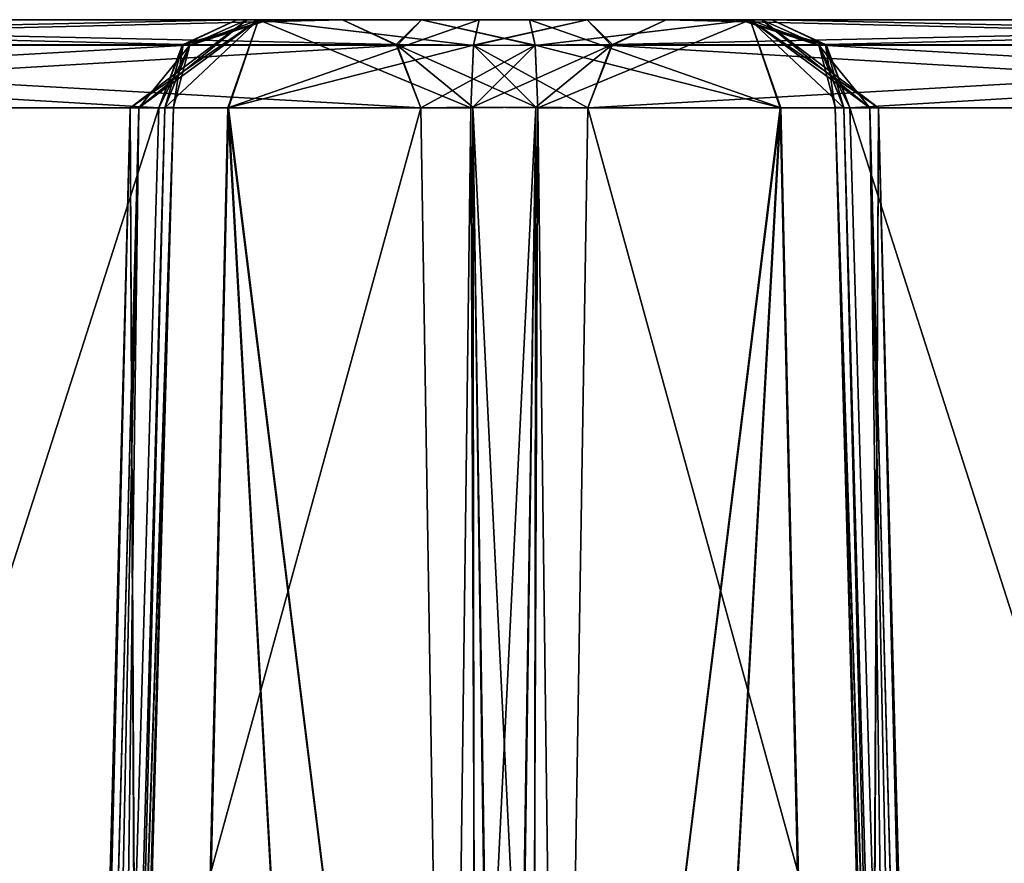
# Model space of a CAD drawing. Header units: inches. Extents: x -9.1 to 9.1, y -1.6 to 4.3.
# Tile 410 of 656: x -6.661 to -6.334, y 0.57 to 0.85. Entities that reach past the tile are written whole.
import ezdxf

# ---------------------------------------------------------------- set-up
doc = ezdxf.new("R2010")
doc.units = ezdxf.units.IN
doc.header["$LTSCALE"] = 65.185185
doc.header["$MEASUREMENT"] = 0
for name, color, linetype in [('6391', 7, 'CONTINUOUS'), ('6392', 7, 'CONTINUOUS'), ('6393', 7, 'CONTINUOUS'), ('6394', 7, 'CONTINUOUS'), ('6395', 7, 'CONTINUOUS'), ('6396', 7, 'CONTINUOUS'), ('6397', 7, 'CONTINUOUS'), ('6398', 7, 'CONTINUOUS'), ('6399', 7, 'CONTINUOUS'), ('6400', 7, 'CONTINUOUS'), ('6405', 7, 'CONTINUOUS'), ('6411', 7, 'CONTINUOUS'), ('6412', 7, 'CONTINUOUS'), ('6450', 7, 'CONTINUOUS'), ('6451', 7, 'CONTINUOUS'), ('6452', 7, 'CONTINUOUS'), ('6453', 7, 'CONTINUOUS'), ('6454', 7, 'CONTINUOUS'), ('6455', 7, 'CONTINUOUS'), ('6456', 7, 'CONTINUOUS'), ('6457', 7, 'CONTINUOUS'), ('6458', 7, 'CONTINUOUS'), ('6473', 7, 'CONTINUOUS'), ('6474', 7, 'CONTINUOUS'), ('6475', 7, 'CONTINUOUS'), ('6476', 7, 'CONTINUOUS'), ('6477', 7, 'CONTINUOUS'), ('6478', 7, 'CONTINUOUS'), ('6479', 7, 'CONTINUOUS'), ('6480', 7, 'CONTINUOUS'), ('6481', 7, 'CONTINUOUS'), ('6496', 7, 'CONTINUOUS'), ('6497', 7, 'CONTINUOUS'), ('6520', 7, 'CONTINUOUS'), ('6521', 7, 'CONTINUOUS'), ('6522', 7, 'CONTINUOUS'), ('6523', 7, 'CONTINUOUS'), ('6524', 7, 'CONTINUOUS'), ('6525', 7, 'CONTINUOUS'), ('6526', 7, 'CONTINUOUS'), ('6527', 7, 'CONTINUOUS')]:
    doc.layers.add(name, color=color, linetype=linetype)

msp = doc.modelspace()

# ---------------------------------------------------------------- linework, layer by layer
at = {"layer": '6391', "linetype": 'Continuous'}
for points in [[(-6.35102, -0.355, 1.70493), (-6.02776, 0.82079, 1.08346), (-6.38527, 0.82079, 1.70268), (-6.35102, -0.355, 1.70493)], [(-6.35102, -0.355, 1.70493), (-6.00869, -0.355, 1.112), (-6.02776, 0.82079, 1.08346), (-6.35102, -0.355, 1.70493)]]:
    msp.add_3dface(points, dxfattribs=at)
at = {"layer": '6392', "linetype": 'Continuous'}
for points in [[(-6.39338, 0.84179, 1.69799), (-6.05374, 0.85, 1.06846), (-6.41124, 0.85, 1.68768), (-6.39338, 0.84179, 1.69799)], [(-6.0356, 0.84148, 1.07893), (-6.05374, 0.85, 1.06846), (-6.39338, 0.84179, 1.69799), (-6.0356, 0.84148, 1.07893)], [(-6.38527, 0.82079, 1.70268), (-6.0356, 0.84148, 1.07893), (-6.39338, 0.84179, 1.69799), (-6.38527, 0.82079, 1.70268)], [(-6.02776, 0.82079, 1.08346), (-6.0356, 0.84148, 1.07893), (-6.38527, 0.82079, 1.70268), (-6.02776, 0.82079, 1.08346)]]:
    msp.add_3dface(points, dxfattribs=at)
at = {"layer": '6393', "linetype": 'Continuous'}
for points in [[(-6.39338, 0.84179, 1.69799), (-6.41124, 0.85, 1.68768), (-6.42186, 0.85, 1.7241), (-6.39338, 0.84179, 1.69799)], [(-6.39554, 0.84149, 1.75251), (-6.39338, 0.84179, 1.69799), (-6.42186, 0.85, 1.7241), (-6.39554, 0.84149, 1.75251)], [(-6.41453, 0.85, 1.76132), (-6.39554, 0.84149, 1.75251), (-6.42186, 0.85, 1.7241), (-6.41453, 0.85, 1.76132)], [(-6.38732, 0.82079, 1.7487), (-6.39338, 0.84179, 1.69799), (-6.39554, 0.84149, 1.75251), (-6.38732, 0.82079, 1.7487)], [(-6.38527, 0.82079, 1.70268), (-6.39338, 0.84179, 1.69799), (-6.39017, 0.82094, 1.72552), (-6.38527, 0.82079, 1.70268)], [(-6.39338, 0.84179, 1.69799), (-6.38732, 0.82079, 1.7487), (-6.39017, 0.82094, 1.72552), (-6.39338, 0.84179, 1.69799)]]:
    msp.add_3dface(points, dxfattribs=at)
at = {"layer": '6394', "linetype": 'Continuous'}
for points in [[(-6.35753, -0.3552, 1.72568), (-6.35102, -0.355, 1.70493), (-6.39017, 0.82094, 1.72552), (-6.35753, -0.3552, 1.72568)], [(-6.35102, -0.355, 1.70493), (-6.38527, 0.82079, 1.70268), (-6.39017, 0.82094, 1.72552), (-6.35102, -0.355, 1.70493)], [(-6.38732, 0.82079, 1.7487), (-6.35753, -0.3552, 1.72568), (-6.39017, 0.82094, 1.72552), (-6.38732, 0.82079, 1.7487)], [(-6.35753, -0.3552, 1.72568), (-6.38732, 0.82079, 1.7487), (-6.37085, 0.2322, 1.74793), (-6.35753, -0.3552, 1.72568)]]:
    msp.add_3dface(points, dxfattribs=at)
at = {"layer": '6395', "linetype": 'Continuous'}
for points in [[(-6.48893, 0.82079, 1.92469), (-6.48136, 0.2322, 1.93935), (-6.40821, 0.82079, 1.88465), (-6.48893, 0.82079, 1.92469)], [(-6.48136, 0.2322, 1.93935), (-6.47384, -0.355, 1.95375), (-6.40821, 0.82079, 1.88465), (-6.48136, 0.2322, 1.93935)], [(-6.47384, -0.355, 1.95375), (-6.38126, -0.355, 1.90061), (-6.40821, 0.82079, 1.88465), (-6.47384, -0.355, 1.95375)], [(-6.38126, -0.355, 1.90061), (-6.37579, 0.82079, 1.80097), (-6.40821, 0.82079, 1.88465), (-6.38126, -0.355, 1.90061)], [(-6.37085, 0.2322, 1.74793), (-6.38732, 0.82079, 1.7487), (-6.37871, 0.82079, 1.77421), (-6.37085, 0.2322, 1.74793)], [(-6.38126, -0.355, 1.90061), (-6.345, -0.355, 1.80059), (-6.37579, 0.82079, 1.80097), (-6.38126, -0.355, 1.90061)], [(-6.34749, -0.355, 1.77328), (-6.35461, -0.355, 1.74724), (-6.37871, 0.82079, 1.77421), (-6.34749, -0.355, 1.77328)], [(-6.35461, -0.355, 1.74724), (-6.37085, 0.2322, 1.74793), (-6.37871, 0.82079, 1.77421), (-6.35461, -0.355, 1.74724)], [(-6.37579, 0.82079, 1.80097), (-6.34749, -0.355, 1.77328), (-6.37871, 0.82079, 1.77421), (-6.37579, 0.82079, 1.80097)], [(-6.345, -0.355, 1.80059), (-6.34749, -0.355, 1.77328), (-6.37579, 0.82079, 1.80097), (-6.345, -0.355, 1.80059)]]:
    msp.add_3dface(points, dxfattribs=at)
at = {"layer": '6396', "linetype": 'Continuous'}
for points in [[(-6.48974, 0.8415, 1.91566), (-6.40821, 0.82079, 1.88465), (-6.49161, 0.85, 1.89482), (-6.48974, 0.8415, 1.91566)], [(-6.49161, 0.85, 1.89482), (-6.40821, 0.82079, 1.88465), (-6.41844, 0.85, 1.84807), (-6.49161, 0.85, 1.89482)], [(-6.38732, 0.82079, 1.7487), (-6.39554, 0.84149, 1.75251), (-6.41844, 0.85, 1.84807), (-6.38732, 0.82079, 1.7487)], [(-6.37871, 0.82079, 1.77421), (-6.38732, 0.82079, 1.7487), (-6.41844, 0.85, 1.84807), (-6.37871, 0.82079, 1.77421)], [(-6.39554, 0.84149, 1.75251), (-6.41453, 0.85, 1.76132), (-6.41844, 0.85, 1.84807), (-6.39554, 0.84149, 1.75251)], [(-6.37579, 0.82079, 1.80097), (-6.37871, 0.82079, 1.77421), (-6.41844, 0.85, 1.84807), (-6.37579, 0.82079, 1.80097)], [(-6.40821, 0.82079, 1.88465), (-6.37579, 0.82079, 1.80097), (-6.41844, 0.85, 1.84807), (-6.40821, 0.82079, 1.88465)], [(-6.48893, 0.82079, 1.92469), (-6.40821, 0.82079, 1.88465), (-6.48974, 0.8415, 1.91566), (-6.48893, 0.82079, 1.92469)]]:
    msp.add_3dface(points, dxfattribs=at)
at = {"layer": '6397', "linetype": 'Continuous'}
for points in [[(-6.55374, 0.85, 1.93449), (-6.5356, 0.84148, 1.94496), (-6.5275, 0.85, 1.90709), (-6.55374, 0.85, 1.93449)], [(-6.5356, 0.84148, 1.94496), (-6.48974, 0.8415, 1.91566), (-6.5275, 0.85, 1.90709), (-6.5356, 0.84148, 1.94496)], [(-6.48974, 0.8415, 1.91566), (-6.49161, 0.85, 1.89482), (-6.5275, 0.85, 1.90709), (-6.48974, 0.8415, 1.91566)], [(-6.52776, 0.82079, 1.94948), (-6.48974, 0.8415, 1.91566), (-6.5356, 0.84148, 1.94496), (-6.52776, 0.82079, 1.94948)], [(-6.48974, 0.8415, 1.91566), (-6.52776, 0.82079, 1.94948), (-6.51043, 0.82094, 1.93382), (-6.48974, 0.8415, 1.91566)], [(-6.48893, 0.82079, 1.92469), (-6.48974, 0.8415, 1.91566), (-6.51043, 0.82094, 1.93382), (-6.48893, 0.82079, 1.92469)]]:
    msp.add_3dface(points, dxfattribs=at)
at = {"layer": '6398', "linetype": 'Continuous'}
for points in [[(-6.52776, 0.82079, 1.94948), (-6.50869, -0.355, 1.97802), (-6.51043, 0.82094, 1.93382), (-6.52776, 0.82079, 1.94948)], [(-6.50869, -0.355, 1.97802), (-6.4928, -0.35515, 1.96332), (-6.51043, 0.82094, 1.93382), (-6.50869, -0.355, 1.97802)], [(-6.4928, -0.35515, 1.96332), (-6.48136, 0.2322, 1.93935), (-6.51043, 0.82094, 1.93382), (-6.4928, -0.35515, 1.96332)], [(-6.48136, 0.2322, 1.93935), (-6.48893, 0.82079, 1.92469), (-6.51043, 0.82094, 1.93382), (-6.48136, 0.2322, 1.93935)]]:
    msp.add_3dface(points, dxfattribs=at)
at = {"layer": '6399', "linetype": 'Continuous'}
for points in [[(-6.85102, -0.355, 2.57095), (-6.52776, 0.82079, 1.94948), (-6.88527, 0.82079, 2.5687), (-6.85102, -0.355, 2.57095)], [(-6.85102, -0.355, 2.57095), (-6.50869, -0.355, 1.97802), (-6.52776, 0.82079, 1.94948), (-6.85102, -0.355, 2.57095)]]:
    msp.add_3dface(points, dxfattribs=at)
at = {"layer": '6400', "linetype": 'Continuous'}
for points in [[(-6.89338, 0.84179, 2.56402), (-6.55374, 0.85, 1.93449), (-6.91124, 0.85, 2.55371), (-6.89338, 0.84179, 2.56402)], [(-6.5356, 0.84148, 1.94496), (-6.55374, 0.85, 1.93449), (-6.89338, 0.84179, 2.56402), (-6.5356, 0.84148, 1.94496)], [(-6.88527, 0.82079, 2.5687), (-6.5356, 0.84148, 1.94496), (-6.89338, 0.84179, 2.56402), (-6.88527, 0.82079, 2.5687)], [(-6.52776, 0.82079, 1.94948), (-6.5356, 0.84148, 1.94496), (-6.88527, 0.82079, 2.5687), (-6.52776, 0.82079, 1.94948)]]:
    msp.add_3dface(points, dxfattribs=at)
at = {"layer": '6405', "linetype": 'Continuous'}
for points in [[(-6.91124, 0.85, 2.55371), (-6.55374, 0.85, 1.93449), (-6.94626, 0.85, 2.53349), (-6.91124, 0.85, 2.55371)], [(-6.94626, 0.85, 2.53349), (-6.55374, 0.85, 1.93449), (-6.58876, 0.85, 1.91427), (-6.94626, 0.85, 2.53349)], [(-6.94626, 0.85, -2.53154), (-6.58876, 0.85, -1.91232), (-6.55374, 0.85, -1.93254), (-6.94626, 0.85, -2.53154)], [(-6.91124, 0.85, -2.55176), (-6.94626, 0.85, -2.53154), (-6.55374, 0.85, -1.93254), (-6.91124, 0.85, -2.55176)], [(-6.5275, 0.85, 1.90709), (-6.49161, 0.85, 1.89482), (-6.58876, 0.85, 1.91427), (-6.5275, 0.85, 1.90709)], [(-6.58876, 0.85, 1.91427), (-6.49161, 0.85, 1.89482), (-6.57814, 0.85, 1.87785), (-6.58876, 0.85, 1.91427)], [(-6.55374, 0.85, 1.93449), (-6.5275, 0.85, 1.90709), (-6.58876, 0.85, 1.91427), (-6.55374, 0.85, 1.93449)], [(-6.58876, 0.85, -1.91232), (-6.57814, 0.85, -1.8759), (-6.5275, 0.85, -1.90514), (-6.58876, 0.85, -1.91232)], [(-6.55374, 0.85, -1.93254), (-6.58876, 0.85, -1.91232), (-6.5275, 0.85, -1.90514), (-6.55374, 0.85, -1.93254)], [(-6.41844, 0.85, 1.84807), (-6.41453, 0.85, 1.76132), (-6.58547, 0.85, 1.84063), (-6.41844, 0.85, 1.84807)], [(-6.58547, 0.85, 1.84063), (-6.41453, 0.85, 1.76132), (-6.58156, 0.85, 1.75388), (-6.58547, 0.85, 1.84063)], [(-6.57814, 0.85, 1.87785), (-6.41844, 0.85, 1.84807), (-6.58547, 0.85, 1.84063), (-6.57814, 0.85, 1.87785)], [(-6.58547, 0.85, -1.83868), (-6.58156, 0.85, -1.75194), (-6.41453, 0.85, -1.75937), (-6.58547, 0.85, -1.83868)], [(-6.57814, 0.85, -1.8759), (-6.58547, 0.85, -1.83868), (-6.41844, 0.85, -1.84611), (-6.57814, 0.85, -1.8759)], [(-6.41844, 0.85, -1.84611), (-6.58547, 0.85, -1.83868), (-6.41453, 0.85, -1.75937), (-6.41844, 0.85, -1.84611)], [(-6.41453, 0.85, 1.76132), (-6.42186, 0.85, 1.7241), (-6.58156, 0.85, 1.75388), (-6.41453, 0.85, 1.76132)], [(-6.58156, 0.85, 1.75388), (-6.42186, 0.85, 1.7241), (-6.50839, 0.85, 1.70713), (-6.58156, 0.85, 1.75388)], [(-6.58156, 0.85, -1.75194), (-6.50839, 0.85, -1.70518), (-6.42186, 0.85, -1.72215), (-6.58156, 0.85, -1.75194)], [(-6.41453, 0.85, -1.75937), (-6.58156, 0.85, -1.75194), (-6.42186, 0.85, -1.72215), (-6.41453, 0.85, -1.75937)], [(-6.49161, 0.85, 1.89482), (-6.41844, 0.85, 1.84807), (-6.57814, 0.85, 1.87785), (-6.49161, 0.85, 1.89482)], [(-6.5275, 0.85, -1.90514), (-6.57814, 0.85, -1.8759), (-6.49161, 0.85, -1.89287), (-6.5275, 0.85, -1.90514)], [(-6.49161, 0.85, -1.89287), (-6.57814, 0.85, -1.8759), (-6.41844, 0.85, -1.84611), (-6.49161, 0.85, -1.89287)], [(-6.42186, 0.85, 1.7241), (-6.41124, 0.85, 1.68768), (-6.50839, 0.85, 1.70713), (-6.42186, 0.85, 1.7241)], [(-6.50839, 0.85, 1.70713), (-6.41124, 0.85, 1.68768), (-6.4725, 0.85, 1.69486), (-6.50839, 0.85, 1.70713)], [(-6.50839, 0.85, -1.70518), (-6.4725, 0.85, -1.69291), (-6.42186, 0.85, -1.72215), (-6.50839, 0.85, -1.70518)], [(-6.4725, 0.85, 1.69486), (-6.41124, 0.85, 1.68768), (-6.44626, 0.85, 1.66746), (-6.4725, 0.85, 1.69486)], [(-6.4725, 0.85, -1.69291), (-6.44626, 0.85, -1.66551), (-6.41124, 0.85, -1.68573), (-6.4725, 0.85, -1.69291)], [(-6.42186, 0.85, -1.72215), (-6.4725, 0.85, -1.69291), (-6.41124, 0.85, -1.68573), (-6.42186, 0.85, -1.72215)], [(-6.41124, 0.85, 1.68768), (-6.05374, 0.85, 1.06846), (-6.44626, 0.85, 1.66746), (-6.41124, 0.85, 1.68768)], [(-6.44626, 0.85, 1.66746), (-6.05374, 0.85, 1.06846), (-6.08876, 0.85, 1.04824), (-6.44626, 0.85, 1.66746)], [(-6.44626, 0.85, -1.66551), (-6.08876, 0.85, -1.04629), (-6.05374, 0.85, -1.06651), (-6.44626, 0.85, -1.66551)], [(-6.41124, 0.85, -1.68573), (-6.44626, 0.85, -1.66551), (-6.05374, 0.85, -1.06651), (-6.41124, 0.85, -1.68573)]]:
    msp.add_3dface(points, dxfattribs=at)
at = {"layer": '6411', "linetype": 'Continuous'}
for points in [[(-6.9644, 0.84148, 2.52301), (-6.94626, 0.85, 2.53349), (-6.60662, 0.84179, 1.90396), (-6.9644, 0.84148, 2.52301)], [(-6.94626, 0.85, 2.53349), (-6.58876, 0.85, 1.91427), (-6.60662, 0.84179, 1.90396), (-6.94626, 0.85, 2.53349)], [(-6.97224, 0.82079, 2.51849), (-6.9644, 0.84148, 2.52301), (-6.61473, 0.82079, 1.89927), (-6.97224, 0.82079, 2.51849)], [(-6.61473, 0.82079, 1.89927), (-6.9644, 0.84148, 2.52301), (-6.60662, 0.84179, 1.90396), (-6.61473, 0.82079, 1.89927)]]:
    msp.add_3dface(points, dxfattribs=at)
at = {"layer": '6412', "linetype": 'Continuous'}
for points in [[(-6.99131, -0.355, 2.48995), (-6.97224, 0.82079, 2.51849), (-6.64898, -0.355, 1.89702), (-6.99131, -0.355, 2.48995)], [(-6.97224, 0.82079, 2.51849), (-6.61473, 0.82079, 1.89927), (-6.64898, -0.355, 1.89702), (-6.97224, 0.82079, 2.51849)]]:
    msp.add_3dface(points, dxfattribs=at)
at = {"layer": '6450', "linetype": 'Continuous'}
for points in [[(-6.99131, -0.355, -2.488), (-6.64898, -0.355, -1.89507), (-6.61473, 0.82079, -1.89732), (-6.99131, -0.355, -2.488)], [(-6.97224, 0.82079, -2.51654), (-6.99131, -0.355, -2.488), (-6.61473, 0.82079, -1.89732), (-6.97224, 0.82079, -2.51654)]]:
    msp.add_3dface(points, dxfattribs=at)
at = {"layer": '6451', "linetype": 'Continuous'}
for points in [[(-6.58876, 0.85, -1.91232), (-6.94626, 0.85, -2.53154), (-6.96413, 0.84179, -2.52122), (-6.58876, 0.85, -1.91232)], [(-6.58876, 0.85, -1.91232), (-6.96413, 0.84179, -2.52122), (-6.6069, 0.84148, -1.90185), (-6.58876, 0.85, -1.91232)], [(-6.96413, 0.84179, -2.52122), (-6.97224, 0.82079, -2.51654), (-6.6069, 0.84148, -1.90185), (-6.96413, 0.84179, -2.52122)], [(-6.97224, 0.82079, -2.51654), (-6.61473, 0.82079, -1.89732), (-6.6069, 0.84148, -1.90185), (-6.97224, 0.82079, -2.51654)]]:
    msp.add_3dface(points, dxfattribs=at)
at = {"layer": '6452', "linetype": 'Continuous'}
for points in [[(-6.57814, 0.85, -1.8759), (-6.58876, 0.85, -1.91232), (-6.6069, 0.84148, -1.90185), (-6.57814, 0.85, -1.8759)], [(-6.57814, 0.85, -1.8759), (-6.6069, 0.84148, -1.90185), (-6.60445, 0.8415, -1.84748), (-6.57814, 0.85, -1.8759)], [(-6.58547, 0.85, -1.83868), (-6.57814, 0.85, -1.8759), (-6.60445, 0.8415, -1.84748), (-6.58547, 0.85, -1.83868)], [(-6.6069, 0.84148, -1.90185), (-6.61473, 0.82079, -1.89732), (-6.60445, 0.8415, -1.84748), (-6.6069, 0.84148, -1.90185)], [(-6.60445, 0.8415, -1.84748), (-6.61473, 0.82079, -1.89732), (-6.60983, 0.82094, -1.87448), (-6.60445, 0.8415, -1.84748)], [(-6.61268, 0.82079, -1.8513), (-6.60445, 0.8415, -1.84748), (-6.60983, 0.82094, -1.87448), (-6.61268, 0.82079, -1.8513)]]:
    msp.add_3dface(points, dxfattribs=at)
at = {"layer": '6453', "linetype": 'Continuous'}
for points in [[(-6.58156, 0.85, -1.75194), (-6.58547, 0.85, -1.83868), (-6.62421, 0.82079, -1.79883), (-6.58156, 0.85, -1.75194)], [(-6.59153, 0.82079, -1.71505), (-6.58156, 0.85, -1.75194), (-6.62421, 0.82079, -1.79883), (-6.59153, 0.82079, -1.71505)], [(-6.62421, 0.82079, -1.79883), (-6.58547, 0.85, -1.83868), (-6.62129, 0.82079, -1.8258), (-6.62421, 0.82079, -1.79883)], [(-6.58547, 0.85, -1.83868), (-6.60445, 0.8415, -1.84748), (-6.62129, 0.82079, -1.8258), (-6.58547, 0.85, -1.83868)], [(-6.51107, 0.82079, -1.67531), (-6.58156, 0.85, -1.75194), (-6.59153, 0.82079, -1.71505), (-6.51107, 0.82079, -1.67531)], [(-6.50839, 0.85, -1.70518), (-6.58156, 0.85, -1.75194), (-6.51026, 0.84149, -1.68433), (-6.50839, 0.85, -1.70518)], [(-6.58156, 0.85, -1.75194), (-6.51107, 0.82079, -1.67531), (-6.51026, 0.84149, -1.68433), (-6.58156, 0.85, -1.75194)], [(-6.60445, 0.8415, -1.84748), (-6.61268, 0.82079, -1.8513), (-6.62129, 0.82079, -1.8258), (-6.60445, 0.8415, -1.84748)]]:
    msp.add_3dface(points, dxfattribs=at)
at = {"layer": '6454', "linetype": 'Continuous'}
for points in [[(-6.65265, -0.355, -1.82592), (-6.655, -0.355, -1.79864), (-6.62421, 0.82079, -1.79883), (-6.65265, -0.355, -1.82592)], [(-6.655, -0.355, -1.79864), (-6.61824, -0.355, -1.69881), (-6.62421, 0.82079, -1.79883), (-6.655, -0.355, -1.79864)], [(-6.64539, -0.355, -1.85276), (-6.65265, -0.355, -1.82592), (-6.62129, 0.82079, -1.8258), (-6.64539, -0.355, -1.85276)], [(-6.65265, -0.355, -1.82592), (-6.62421, 0.82079, -1.79883), (-6.62129, 0.82079, -1.8258), (-6.65265, -0.355, -1.82592)], [(-6.64539, -0.355, -1.85276), (-6.62129, 0.82079, -1.8258), (-6.62915, 0.2322, -1.85207), (-6.64539, -0.355, -1.85276)], [(-6.62129, 0.82079, -1.8258), (-6.61268, 0.82079, -1.8513), (-6.62915, 0.2322, -1.85207), (-6.62129, 0.82079, -1.8258)], [(-6.61824, -0.355, -1.69881), (-6.59153, 0.82079, -1.71505), (-6.62421, 0.82079, -1.79883), (-6.61824, -0.355, -1.69881)], [(-6.61824, -0.355, -1.69881), (-6.52616, -0.355, -1.64625), (-6.59153, 0.82079, -1.71505), (-6.61824, -0.355, -1.69881)], [(-6.59153, 0.82079, -1.71505), (-6.52616, -0.355, -1.64625), (-6.51864, 0.2322, -1.66065), (-6.59153, 0.82079, -1.71505)], [(-6.51107, 0.82079, -1.67531), (-6.59153, 0.82079, -1.71505), (-6.51864, 0.2322, -1.66065), (-6.51107, 0.82079, -1.67531)]]:
    msp.add_3dface(points, dxfattribs=at)
at = {"layer": '6455', "linetype": 'Continuous'}
for points in [[(-6.50603, -0.3552, -1.63799), (-6.51107, 0.82079, -1.67531), (-6.51864, 0.2322, -1.66065), (-6.50603, -0.3552, -1.63799)], [(-6.51107, 0.82079, -1.67531), (-6.50603, -0.3552, -1.63799), (-6.48957, 0.82094, -1.66618), (-6.51107, 0.82079, -1.67531)], [(-6.50603, -0.3552, -1.63799), (-6.49131, -0.355, -1.62198), (-6.48957, 0.82094, -1.66618), (-6.50603, -0.3552, -1.63799)], [(-6.48957, 0.82094, -1.66618), (-6.49131, -0.355, -1.62198), (-6.47224, 0.82079, -1.65052), (-6.48957, 0.82094, -1.66618)]]:
    msp.add_3dface(points, dxfattribs=at)
at = {"layer": '6456', "linetype": 'Continuous'}
for points in [[(-6.4725, 0.85, -1.69291), (-6.50839, 0.85, -1.70518), (-6.51026, 0.84149, -1.68433), (-6.4725, 0.85, -1.69291)], [(-6.4725, 0.85, -1.69291), (-6.51026, 0.84149, -1.68433), (-6.46413, 0.84179, -1.6552), (-6.4725, 0.85, -1.69291)], [(-6.44626, 0.85, -1.66551), (-6.4725, 0.85, -1.69291), (-6.46413, 0.84179, -1.6552), (-6.44626, 0.85, -1.66551)], [(-6.51026, 0.84149, -1.68433), (-6.51107, 0.82079, -1.67531), (-6.46413, 0.84179, -1.6552), (-6.51026, 0.84149, -1.68433)], [(-6.51107, 0.82079, -1.67531), (-6.48957, 0.82094, -1.66618), (-6.46413, 0.84179, -1.6552), (-6.51107, 0.82079, -1.67531)], [(-6.48957, 0.82094, -1.66618), (-6.47224, 0.82079, -1.65052), (-6.46413, 0.84179, -1.6552), (-6.48957, 0.82094, -1.66618)]]:
    msp.add_3dface(points, dxfattribs=at)
at = {"layer": '6457', "linetype": 'Continuous'}
for points in [[(-6.08876, 0.85, -1.04629), (-6.44626, 0.85, -1.66551), (-6.46413, 0.84179, -1.6552), (-6.08876, 0.85, -1.04629)], [(-6.08876, 0.85, -1.04629), (-6.46413, 0.84179, -1.6552), (-6.1069, 0.84148, -1.03582), (-6.08876, 0.85, -1.04629)], [(-6.46413, 0.84179, -1.6552), (-6.47224, 0.82079, -1.65052), (-6.1069, 0.84148, -1.03582), (-6.46413, 0.84179, -1.6552)], [(-6.1069, 0.84148, -1.03582), (-6.47224, 0.82079, -1.65052), (-6.11473, 0.82079, -1.0313), (-6.1069, 0.84148, -1.03582)]]:
    msp.add_3dface(points, dxfattribs=at)
at = {"layer": '6458', "linetype": 'Continuous'}
for points in [[(-6.49131, -0.355, -1.62198), (-6.14898, -0.355, -1.02905), (-6.11473, 0.82079, -1.0313), (-6.49131, -0.355, -1.62198)], [(-6.47224, 0.82079, -1.65052), (-6.49131, -0.355, -1.62198), (-6.11473, 0.82079, -1.0313), (-6.47224, 0.82079, -1.65052)]]:
    msp.add_3dface(points, dxfattribs=at)
at = {"layer": '6473', "linetype": 'Continuous'}
for points in [[(-6.44626, 0.85, 1.66746), (-6.10662, 0.84179, 1.03793), (-6.4644, 0.84148, 1.65699), (-6.44626, 0.85, 1.66746)], [(-6.44626, 0.85, 1.66746), (-6.08876, 0.85, 1.04824), (-6.10662, 0.84179, 1.03793), (-6.44626, 0.85, 1.66746)], [(-6.4644, 0.84148, 1.65699), (-6.11473, 0.82079, 1.03325), (-6.47224, 0.82079, 1.65247), (-6.4644, 0.84148, 1.65699)], [(-6.10662, 0.84179, 1.03793), (-6.11473, 0.82079, 1.03325), (-6.4644, 0.84148, 1.65699), (-6.10662, 0.84179, 1.03793)]]:
    msp.add_3dface(points, dxfattribs=at)
at = {"layer": '6474', "linetype": 'Continuous'}
for points in [[(-6.14898, -0.355, 1.031), (-6.49131, -0.355, 1.62393), (-6.47224, 0.82079, 1.65247), (-6.14898, -0.355, 1.031)], [(-6.11473, 0.82079, 1.03325), (-6.14898, -0.355, 1.031), (-6.47224, 0.82079, 1.65247), (-6.11473, 0.82079, 1.03325)]]:
    msp.add_3dface(points, dxfattribs=at)
at = {"layer": '6475', "linetype": 'Continuous'}
for points in [[(-6.48957, 0.82094, 1.66813), (-6.5072, -0.35515, 1.63863), (-6.51864, 0.2322, 1.6626), (-6.48957, 0.82094, 1.66813)], [(-6.51107, 0.82079, 1.67726), (-6.48957, 0.82094, 1.66813), (-6.51864, 0.2322, 1.6626), (-6.51107, 0.82079, 1.67726)], [(-6.49131, -0.355, 1.62393), (-6.5072, -0.35515, 1.63863), (-6.48957, 0.82094, 1.66813), (-6.49131, -0.355, 1.62393)], [(-6.47224, 0.82079, 1.65247), (-6.49131, -0.355, 1.62393), (-6.48957, 0.82094, 1.66813), (-6.47224, 0.82079, 1.65247)]]:
    msp.add_3dface(points, dxfattribs=at)
at = {"layer": '6476', "linetype": 'Continuous'}
for points in [[(-6.50839, 0.85, 1.70713), (-6.4725, 0.85, 1.69486), (-6.51026, 0.8415, 1.68629), (-6.50839, 0.85, 1.70713)], [(-6.4725, 0.85, 1.69486), (-6.4644, 0.84148, 1.65699), (-6.51026, 0.8415, 1.68629), (-6.4725, 0.85, 1.69486)], [(-6.4725, 0.85, 1.69486), (-6.44626, 0.85, 1.66746), (-6.4644, 0.84148, 1.65699), (-6.4725, 0.85, 1.69486)], [(-6.48957, 0.82094, 1.66813), (-6.51107, 0.82079, 1.67726), (-6.51026, 0.8415, 1.68629), (-6.48957, 0.82094, 1.66813)], [(-6.4644, 0.84148, 1.65699), (-6.47224, 0.82079, 1.65247), (-6.51026, 0.8415, 1.68629), (-6.4644, 0.84148, 1.65699)], [(-6.47224, 0.82079, 1.65247), (-6.48957, 0.82094, 1.66813), (-6.51026, 0.8415, 1.68629), (-6.47224, 0.82079, 1.65247)]]:
    msp.add_3dface(points, dxfattribs=at)
at = {"layer": '6477', "linetype": 'Continuous'}
for points in [[(-6.62129, 0.82079, 1.82774), (-6.58156, 0.85, 1.75388), (-6.62421, 0.82079, 1.80097), (-6.62129, 0.82079, 1.82774)], [(-6.62421, 0.82079, 1.80097), (-6.58156, 0.85, 1.75388), (-6.59179, 0.82079, 1.71729), (-6.62421, 0.82079, 1.80097)], [(-6.61268, 0.82079, 1.85325), (-6.58156, 0.85, 1.75388), (-6.62129, 0.82079, 1.82774), (-6.61268, 0.82079, 1.85325)], [(-6.58156, 0.85, 1.75388), (-6.61268, 0.82079, 1.85325), (-6.60446, 0.84149, 1.84944), (-6.58156, 0.85, 1.75388)], [(-6.58547, 0.85, 1.84063), (-6.58156, 0.85, 1.75388), (-6.60446, 0.84149, 1.84944), (-6.58547, 0.85, 1.84063)], [(-6.58156, 0.85, 1.75388), (-6.50839, 0.85, 1.70713), (-6.59179, 0.82079, 1.71729), (-6.58156, 0.85, 1.75388)], [(-6.50839, 0.85, 1.70713), (-6.51026, 0.8415, 1.68629), (-6.59179, 0.82079, 1.71729), (-6.50839, 0.85, 1.70713)], [(-6.51026, 0.8415, 1.68629), (-6.51107, 0.82079, 1.67726), (-6.59179, 0.82079, 1.71729), (-6.51026, 0.8415, 1.68629)]]:
    msp.add_3dface(points, dxfattribs=at)
at = {"layer": '6478', "linetype": 'Continuous'}
for points in [[(-6.61874, -0.355, 1.70134), (-6.655, -0.355, 1.80136), (-6.62421, 0.82079, 1.80097), (-6.61874, -0.355, 1.70134)], [(-6.655, -0.355, 1.80136), (-6.65251, -0.355, 1.82867), (-6.62421, 0.82079, 1.80097), (-6.655, -0.355, 1.80136)], [(-6.65251, -0.355, 1.82867), (-6.64539, -0.355, 1.85471), (-6.62129, 0.82079, 1.82774), (-6.65251, -0.355, 1.82867)], [(-6.65251, -0.355, 1.82867), (-6.62129, 0.82079, 1.82774), (-6.62421, 0.82079, 1.80097), (-6.65251, -0.355, 1.82867)], [(-6.62129, 0.82079, 1.82774), (-6.64539, -0.355, 1.85471), (-6.62915, 0.2322, 1.85402), (-6.62129, 0.82079, 1.82774)], [(-6.61268, 0.82079, 1.85325), (-6.62129, 0.82079, 1.82774), (-6.62915, 0.2322, 1.85402), (-6.61268, 0.82079, 1.85325)], [(-6.61874, -0.355, 1.70134), (-6.62421, 0.82079, 1.80097), (-6.59179, 0.82079, 1.71729), (-6.61874, -0.355, 1.70134)], [(-6.52616, -0.355, 1.6482), (-6.61874, -0.355, 1.70134), (-6.59179, 0.82079, 1.71729), (-6.52616, -0.355, 1.6482)], [(-6.51864, 0.2322, 1.6626), (-6.52616, -0.355, 1.6482), (-6.59179, 0.82079, 1.71729), (-6.51864, 0.2322, 1.6626)], [(-6.51107, 0.82079, 1.67726), (-6.51864, 0.2322, 1.6626), (-6.59179, 0.82079, 1.71729), (-6.51107, 0.82079, 1.67726)]]:
    msp.add_3dface(points, dxfattribs=at)
at = {"layer": '6479', "linetype": 'Continuous'}
for points in [[(-6.64898, -0.355, 1.89702), (-6.61473, 0.82079, 1.89927), (-6.60983, 0.82094, 1.87643), (-6.64898, -0.355, 1.89702)], [(-6.64247, -0.3552, 1.87627), (-6.64898, -0.355, 1.89702), (-6.60983, 0.82094, 1.87643), (-6.64247, -0.3552, 1.87627)], [(-6.61268, 0.82079, 1.85325), (-6.64247, -0.3552, 1.87627), (-6.60983, 0.82094, 1.87643), (-6.61268, 0.82079, 1.85325)], [(-6.64247, -0.3552, 1.87627), (-6.61268, 0.82079, 1.85325), (-6.62915, 0.2322, 1.85402), (-6.64247, -0.3552, 1.87627)]]:
    msp.add_3dface(points, dxfattribs=at)
at = {"layer": '6480', "linetype": 'Continuous'}
for points in [[(-6.58876, 0.85, 1.91427), (-6.57814, 0.85, 1.87785), (-6.60662, 0.84179, 1.90396), (-6.58876, 0.85, 1.91427)], [(-6.60662, 0.84179, 1.90396), (-6.57814, 0.85, 1.87785), (-6.60446, 0.84149, 1.84944), (-6.60662, 0.84179, 1.90396)], [(-6.57814, 0.85, 1.87785), (-6.58547, 0.85, 1.84063), (-6.60446, 0.84149, 1.84944), (-6.57814, 0.85, 1.87785)], [(-6.61473, 0.82079, 1.89927), (-6.60662, 0.84179, 1.90396), (-6.60983, 0.82094, 1.87643), (-6.61473, 0.82079, 1.89927)], [(-6.61268, 0.82079, 1.85325), (-6.60662, 0.84179, 1.90396), (-6.60446, 0.84149, 1.84944), (-6.61268, 0.82079, 1.85325)], [(-6.60662, 0.84179, 1.90396), (-6.61268, 0.82079, 1.85325), (-6.60983, 0.82094, 1.87643), (-6.60662, 0.84179, 1.90396)]]:
    msp.add_3dface(points, dxfattribs=at)
at = {"layer": '6481', "linetype": 'Continuous'}
for points in [[(-6.64898, -0.355, -1.89507), (-6.64419, -0.35515, -1.87396), (-6.60983, 0.82094, -1.87448), (-6.64898, -0.355, -1.89507)], [(-6.61473, 0.82079, -1.89732), (-6.64898, -0.355, -1.89507), (-6.60983, 0.82094, -1.87448), (-6.61473, 0.82079, -1.89732)], [(-6.60983, 0.82094, -1.87448), (-6.64419, -0.35515, -1.87396), (-6.62915, 0.2322, -1.85207), (-6.60983, 0.82094, -1.87448)], [(-6.61268, 0.82079, -1.8513), (-6.60983, 0.82094, -1.87448), (-6.62915, 0.2322, -1.85207), (-6.61268, 0.82079, -1.8513)]]:
    msp.add_3dface(points, dxfattribs=at)
at = {"layer": '6496', "linetype": 'Continuous'}
for points in [[(-6.91124, 0.85, -2.55176), (-6.55374, 0.85, -1.93254), (-6.53587, 0.84179, -1.94285), (-6.91124, 0.85, -2.55176)], [(-6.8931, 0.84148, -2.56223), (-6.91124, 0.85, -2.55176), (-6.53587, 0.84179, -1.94285), (-6.8931, 0.84148, -2.56223)], [(-6.52776, 0.82079, -1.94753), (-6.8931, 0.84148, -2.56223), (-6.53587, 0.84179, -1.94285), (-6.52776, 0.82079, -1.94753)], [(-6.88527, 0.82079, -2.56675), (-6.8931, 0.84148, -2.56223), (-6.52776, 0.82079, -1.94753), (-6.88527, 0.82079, -2.56675)]]:
    msp.add_3dface(points, dxfattribs=at)
at = {"layer": '6497', "linetype": 'Continuous'}
for points in [[(-6.85102, -0.355, -2.569), (-6.88527, 0.82079, -2.56675), (-6.50869, -0.355, -1.97607), (-6.85102, -0.355, -2.569)], [(-6.88527, 0.82079, -2.56675), (-6.52776, 0.82079, -1.94753), (-6.50869, -0.355, -1.97607), (-6.88527, 0.82079, -2.56675)]]:
    msp.add_3dface(points, dxfattribs=at)
at = {"layer": '6520', "linetype": 'Continuous'}
for points in [[(-6.41124, 0.85, -1.68573), (-6.05374, 0.85, -1.06651), (-6.03587, 0.84179, -1.07683), (-6.41124, 0.85, -1.68573)], [(-6.41124, 0.85, -1.68573), (-6.03587, 0.84179, -1.07683), (-6.3931, 0.84148, -1.6962), (-6.41124, 0.85, -1.68573)], [(-6.03587, 0.84179, -1.07683), (-6.02776, 0.82079, -1.08151), (-6.3931, 0.84148, -1.6962), (-6.03587, 0.84179, -1.07683)], [(-6.02776, 0.82079, -1.08151), (-6.38527, 0.82079, -1.70073), (-6.3931, 0.84148, -1.6962), (-6.02776, 0.82079, -1.08151)]]:
    msp.add_3dface(points, dxfattribs=at)
at = {"layer": '6521', "linetype": 'Continuous'}
for points in [[(-6.00869, -0.355, -1.11005), (-6.35102, -0.355, -1.70298), (-6.38527, 0.82079, -1.70073), (-6.00869, -0.355, -1.11005)], [(-6.02776, 0.82079, -1.08151), (-6.00869, -0.355, -1.11005), (-6.38527, 0.82079, -1.70073), (-6.02776, 0.82079, -1.08151)]]:
    msp.add_3dface(points, dxfattribs=at)
at = {"layer": '6522', "linetype": 'Continuous'}
for points in [[(-6.35102, -0.355, -1.70298), (-6.35581, -0.35515, -1.72409), (-6.39017, 0.82094, -1.72357), (-6.35102, -0.355, -1.70298)], [(-6.38527, 0.82079, -1.70073), (-6.35102, -0.355, -1.70298), (-6.39017, 0.82094, -1.72357), (-6.38527, 0.82079, -1.70073)], [(-6.39017, 0.82094, -1.72357), (-6.35581, -0.35515, -1.72409), (-6.37085, 0.2322, -1.74598), (-6.39017, 0.82094, -1.72357)], [(-6.38732, 0.82079, -1.74675), (-6.39017, 0.82094, -1.72357), (-6.37085, 0.2322, -1.74598), (-6.38732, 0.82079, -1.74675)]]:
    msp.add_3dface(points, dxfattribs=at)
at = {"layer": '6523', "linetype": 'Continuous'}
for points in [[(-6.41453, 0.85, -1.75937), (-6.42186, 0.85, -1.72215), (-6.39555, 0.8415, -1.75057), (-6.41453, 0.85, -1.75937)], [(-6.42186, 0.85, -1.72215), (-6.41124, 0.85, -1.68573), (-6.3931, 0.84148, -1.6962), (-6.42186, 0.85, -1.72215)], [(-6.42186, 0.85, -1.72215), (-6.3931, 0.84148, -1.6962), (-6.39555, 0.8415, -1.75057), (-6.42186, 0.85, -1.72215)], [(-6.3931, 0.84148, -1.6962), (-6.38527, 0.82079, -1.70073), (-6.39555, 0.8415, -1.75057), (-6.3931, 0.84148, -1.6962)], [(-6.38527, 0.82079, -1.70073), (-6.39017, 0.82094, -1.72357), (-6.39555, 0.8415, -1.75057), (-6.38527, 0.82079, -1.70073)], [(-6.39017, 0.82094, -1.72357), (-6.38732, 0.82079, -1.74675), (-6.39555, 0.8415, -1.75057), (-6.39017, 0.82094, -1.72357)]]:
    msp.add_3dface(points, dxfattribs=at)
at = {"layer": '6524', "linetype": 'Continuous'}
for points in [[(-6.49161, 0.85, -1.89287), (-6.41844, 0.85, -1.84611), (-6.48974, 0.84149, -1.91372), (-6.49161, 0.85, -1.89287)], [(-6.41844, 0.85, -1.84611), (-6.48893, 0.82079, -1.92274), (-6.48974, 0.84149, -1.91372), (-6.41844, 0.85, -1.84611)], [(-6.48893, 0.82079, -1.92274), (-6.41844, 0.85, -1.84611), (-6.40847, 0.82079, -1.883), (-6.48893, 0.82079, -1.92274)], [(-6.41844, 0.85, -1.84611), (-6.41453, 0.85, -1.75937), (-6.37579, 0.82079, -1.79922), (-6.41844, 0.85, -1.84611)], [(-6.40847, 0.82079, -1.883), (-6.41844, 0.85, -1.84611), (-6.37579, 0.82079, -1.79922), (-6.40847, 0.82079, -1.883)], [(-6.41453, 0.85, -1.75937), (-6.39555, 0.8415, -1.75057), (-6.37871, 0.82079, -1.77225), (-6.41453, 0.85, -1.75937)], [(-6.37579, 0.82079, -1.79922), (-6.41453, 0.85, -1.75937), (-6.37871, 0.82079, -1.77225), (-6.37579, 0.82079, -1.79922)], [(-6.39555, 0.8415, -1.75057), (-6.38732, 0.82079, -1.74675), (-6.37871, 0.82079, -1.77225), (-6.39555, 0.8415, -1.75057)]]:
    msp.add_3dface(points, dxfattribs=at)
at = {"layer": '6525', "linetype": 'Continuous'}
for points in [[(-6.48893, 0.82079, -1.92274), (-6.40847, 0.82079, -1.883), (-6.48136, 0.2322, -1.9374), (-6.48893, 0.82079, -1.92274)], [(-6.40847, 0.82079, -1.883), (-6.47384, -0.355, -1.9518), (-6.48136, 0.2322, -1.9374), (-6.40847, 0.82079, -1.883)], [(-6.38176, -0.355, -1.89925), (-6.47384, -0.355, -1.9518), (-6.40847, 0.82079, -1.883), (-6.38176, -0.355, -1.89925)], [(-6.38176, -0.355, -1.89925), (-6.40847, 0.82079, -1.883), (-6.37579, 0.82079, -1.79922), (-6.38176, -0.355, -1.89925)], [(-6.38732, 0.82079, -1.74675), (-6.37085, 0.2322, -1.74598), (-6.37871, 0.82079, -1.77225), (-6.38732, 0.82079, -1.74675)], [(-6.345, -0.355, -1.79941), (-6.38176, -0.355, -1.89925), (-6.37579, 0.82079, -1.79922), (-6.345, -0.355, -1.79941)], [(-6.35461, -0.355, -1.74529), (-6.34735, -0.355, -1.77213), (-6.37871, 0.82079, -1.77225), (-6.35461, -0.355, -1.74529)], [(-6.37085, 0.2322, -1.74598), (-6.35461, -0.355, -1.74529), (-6.37871, 0.82079, -1.77225), (-6.37085, 0.2322, -1.74598)], [(-6.34735, -0.355, -1.77213), (-6.37579, 0.82079, -1.79922), (-6.37871, 0.82079, -1.77225), (-6.34735, -0.355, -1.77213)], [(-6.34735, -0.355, -1.77213), (-6.345, -0.355, -1.79941), (-6.37579, 0.82079, -1.79922), (-6.34735, -0.355, -1.77213)]]:
    msp.add_3dface(points, dxfattribs=at)
at = {"layer": '6526', "linetype": 'Continuous'}
for points in [[(-6.50869, -0.355, -1.97607), (-6.52776, 0.82079, -1.94753), (-6.51043, 0.82094, -1.93187), (-6.50869, -0.355, -1.97607)], [(-6.49397, -0.3552, -1.96006), (-6.50869, -0.355, -1.97607), (-6.51043, 0.82094, -1.93187), (-6.49397, -0.3552, -1.96006)], [(-6.48893, 0.82079, -1.92274), (-6.49397, -0.3552, -1.96006), (-6.51043, 0.82094, -1.93187), (-6.48893, 0.82079, -1.92274)], [(-6.49397, -0.3552, -1.96006), (-6.48893, 0.82079, -1.92274), (-6.48136, 0.2322, -1.9374), (-6.49397, -0.3552, -1.96006)]]:
    msp.add_3dface(points, dxfattribs=at)
at = {"layer": '6527', "linetype": 'Continuous'}
for points in [[(-6.55374, 0.85, -1.93254), (-6.5275, 0.85, -1.90514), (-6.53587, 0.84179, -1.94285), (-6.55374, 0.85, -1.93254)], [(-6.53587, 0.84179, -1.94285), (-6.5275, 0.85, -1.90514), (-6.48974, 0.84149, -1.91372), (-6.53587, 0.84179, -1.94285)], [(-6.5275, 0.85, -1.90514), (-6.49161, 0.85, -1.89287), (-6.48974, 0.84149, -1.91372), (-6.5275, 0.85, -1.90514)], [(-6.52776, 0.82079, -1.94753), (-6.53587, 0.84179, -1.94285), (-6.51043, 0.82094, -1.93187), (-6.52776, 0.82079, -1.94753)], [(-6.48893, 0.82079, -1.92274), (-6.53587, 0.84179, -1.94285), (-6.48974, 0.84149, -1.91372), (-6.48893, 0.82079, -1.92274)], [(-6.53587, 0.84179, -1.94285), (-6.48893, 0.82079, -1.92274), (-6.51043, 0.82094, -1.93187), (-6.53587, 0.84179, -1.94285)]]:
    msp.add_3dface(points, dxfattribs=at)

doc.saveas('drawing.dxf')
